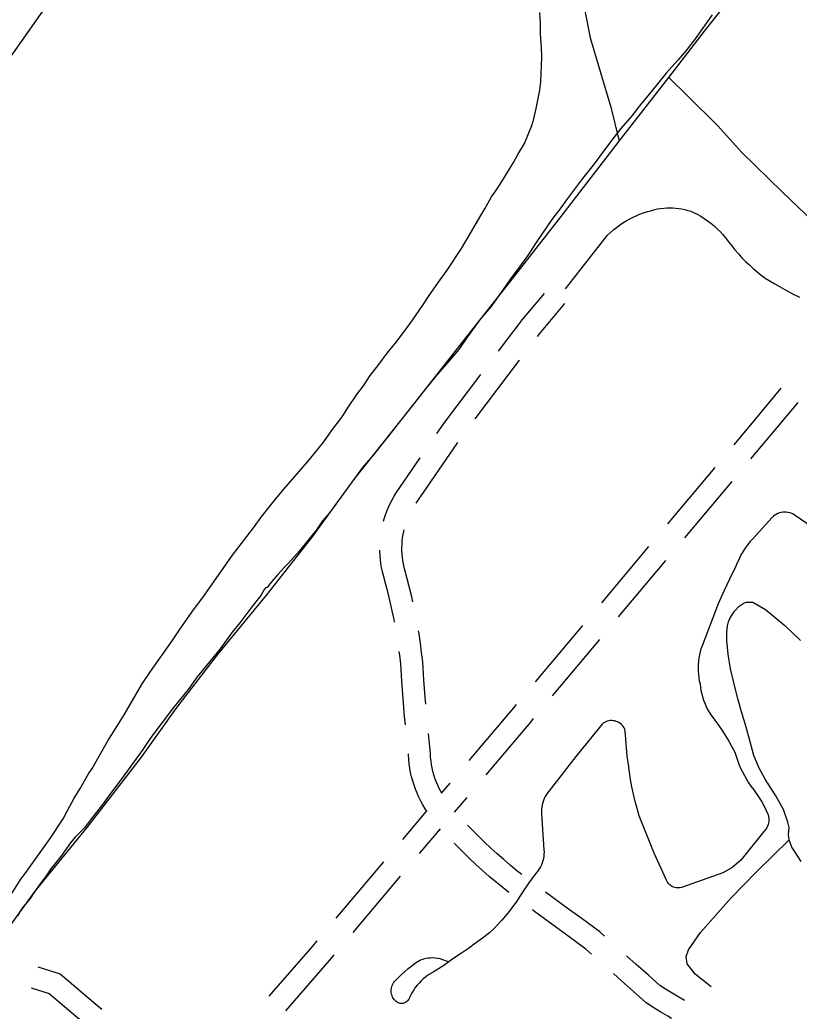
# Model space of a CAD drawing. Extents: x 3540316 to 3578335, y 553172 to 578787.
# Drawn here: x 3551080 to 3552139, y 573459 to 574805 of the extents above; entities that cross this region are included whole.
import ezdxf

# ---------------------------------------------------------------- set-up
doc = ezdxf.new("R2010")
doc.units = 0
for name, color, linetype in [('V-ROAD-CNTR', 7, 'Continuous'), ('V-SITE-VEGE', 7, 'Continuous'), ('V-TOPO-SHOR', 7, 'Continuous')]:
    doc.layers.add(name, color=color, linetype=linetype)

msp = doc.modelspace()

# ---------------------------------------------------------------- linework, layer by layer
at = {"layer": 'V-ROAD-CNTR'}
for p, q in [((3551699.1, 574263.5), (3551759.5, 574343.2)), ((3551618.8, 574148.9), (3551675.4, 574231.3))]:
    msp.add_line(p, q, dxfattribs=at)
for points in [[(3551932.4, 575986.2), (3551621.7, 575544.2), (3551185.4, 574923.1), (3550775.3, 574340.4), (3550357.3, 573743.1), (3550033.6, 573279.2)], [(3551821.7, 574439.9), (3551879, 574513), (3551882.9, 574516.6), (3551886.9, 574520.1), (3551891.1, 574523.4), (3551895.4, 574526.6), (3551899.9, 574529.5), (3551904.4, 574532.3), (3551909.1, 574534.9), (3551913.9, 574537.3), (3551918.8, 574539.6), (3551923.7, 574541.6), (3551928.7, 574543.4), (3551933.8, 574545), (3551939, 574546.4), (3551943, 574547.5), (3551947, 574548.5), (3551951.1, 574549.2), (3551955.2, 574549.7), (3551959.4, 574550), (3551963.5, 574550.1), (3551967.6, 574550), (3551971.8, 574549.7), (3551975.9, 574549.2), (3551980, 574548.5), (3551984, 574547.6), (3551988, 574546.5), (3551992, 574545.2), (3551995.8, 574543.7), (3552000.8, 574541.2), (3552005.6, 574538.4), (3552010.3, 574535.4), (3552014.9, 574532.3), (3552019.4, 574528.9), (3552023.7, 574525.4), (3552027.8, 574521.6), (3552031.8, 574517.7), (3552035.6, 574513.6), (3552039.2, 574509.4), (3552043.3, 574503.7), (3552047.6, 574498.1), (3552052.1, 574492.7), (3552056.7, 574487.3), (3552061.5, 574482.2), (3552066.5, 574477.1), (3552071.6, 574472.3), (3552076.8, 574467.6), (3552082.2, 574463), (3552087.7, 574458.6), (3552093.3, 574454.4), (3552106.1, 574446.8), (3552119.1, 574439.4), (3552132.2, 574432.3), (3552135.9, 574430.5), (3552139.6, 574428.5)], [(3551731, 574355.3), (3551763.5, 574398.1), (3551793.2, 574433.6)], [(3551783.7, 574375.1), (3551786.9, 574379.4), (3551820.7, 574419.8)], [(3551647.2, 574243.3), (3551658, 574259), (3551706.9, 574323.5)], [(3552050.9, 574228.1), (3552086.8, 574271), (3552115, 574304.8)], [(3552073.8, 574208.8), (3552109.8, 574251.8), (3552138, 574285.6)], [(3551574.6, 574124.3), (3551575.5, 574127.5), (3551577.2, 574132.8), (3551579.1, 574138), (3551581.3, 574143.2), (3551583.7, 574148.3), (3551586.2, 574153.2), (3551589, 574158.1), (3551591.9, 574162.9), (3551624.5, 574210.3)], [(3551960.9, 574120.8), (3552025.2, 574197.4)], [(3551983.9, 574101.5), (3552048.2, 574178.1)], [(3552167, 574109.2), (3552132.7, 574133.1), (3552130.6, 574134.2), (3552128.5, 574135.1), (3552126.3, 574135.8), (3552124, 574136.3), (3552121.6, 574136.6), (3552119.3, 574136.6), (3552117, 574136.5), (3552114.7, 574136.1), (3552112.4, 574135.5), (3552110.2, 574134.6), (3552108.1, 574133.6), (3552106.1, 574132.4), (3552104.2, 574131), (3552102.5, 574129.5), (3552075.9, 574100.1), (3552072.7, 574096.5), (3552069.6, 574092.7), (3552066.8, 574088.8), (3552064.1, 574084.8), (3552061.6, 574080.6), (3552059.2, 574076.4), (3552057.1, 574072), (3552055.1, 574067.6), (3552053.3, 574063.1)], [(3551614.6, 574014.6), (3551613, 574021.4), (3551610, 574033.8), (3551606.8, 574046.2), (3551603.5, 574058.2), (3551602.4, 574062.6), (3551601.5, 574066.8), (3551600.7, 574071.1), (3551600.2, 574075.5), (3551599.8, 574079.8), (3551599.6, 574084.2), (3551599.5, 574088.6), (3551599.7, 574093), (3551600, 574097.3), (3551600.5, 574101.7), (3551601.1, 574106), (3551602, 574110.3), (3551602.5, 574112.6)], [(3551871, 574013.5), (3551935.2, 574090.1)], [(3551589.6, 573987), (3551588.9, 573990.8), (3551586.5, 574002.7), (3551583.8, 574014.7), (3551580.9, 574026.5), (3551577.9, 574038.4), (3551574.5, 574050.4), (3551573.2, 574055.7), (3551572, 574061.2), (3551571.1, 574066.7), (3551570.3, 574072.2), (3551569.8, 574077.8), (3551569.6, 574083.4), (3551569.6, 574084.8)], [(3551894, 573994.2), (3551958.2, 574070.8)], [(3552053.3, 574063.1), (3552045, 574046.3), (3552037.1, 574029.3), (3552029.4, 574012.1), (3552007.3, 573955.2), (3552005.9, 573951.1), (3552004.7, 573946.9), (3552003.7, 573942.6), (3552002.9, 573938.3), (3552002.3, 573933.9), (3552002, 573929.5), (3552001.9, 573925.1), (3552002, 573920.7), (3552002.3, 573916.3), (3552002.9, 573912), (3552003.6, 573907.6), (3552004.6, 573903.3), (3552005.1, 573898.8), (3552005.9, 573894.4), (3552006.9, 573889.9), (3552008.1, 573885.5), (3552009.5, 573881.2), (3552011.1, 573877), (3552012.9, 573872.8), (3552014.9, 573868.7), (3552017.1, 573864.8), (3552019.5, 573860.9), (3552024.7, 573854.1), (3552029.7, 573847.1), (3552034.5, 573839.9), (3552039.1, 573832.7), (3552043.6, 573825.4), (3552047.9, 573817.9), (3552052, 573810.4), (3552053.7, 573805), (3552055.5, 573799.6), (3552057.5, 573794.3), (3552059.7, 573789), (3552062.1, 573783.9), (3552064.8, 573778.9), (3552067.6, 573773.9), (3552070.5, 573769.1), (3552073.7, 573764.4), (3552077.7, 573759.3), (3552081.5, 573754), (3552085.1, 573748.6), (3552088.4, 573743), (3552091.6, 573737.3), (3552094.5, 573731.5), (3552097.2, 573725.6), (3552097.7, 573723.4), (3552098, 573721.1), (3552098.1, 573718.9), (3552098, 573716.6), (3552097.7, 573714.4), (3552097.1, 573712.2), (3552096.3, 573710), (3552095.4, 573708)], [(3551781.1, 573906.1), (3551845.3, 573982.8)], [(3551632, 573875.9), (3551631.2, 573885.3), (3551629.4, 573909), (3551627.9, 573933.2), (3551626.4, 573946.1), (3551624.7, 573958.8), (3551622.8, 573971.4), (3551622.1, 573975.3)], [(3551804.1, 573886.9), (3551868.3, 573963.5)], [(3551604.4, 573847.9), (3551603.3, 573858.8), (3551601.3, 573882.9), (3551599.5, 573906.9), (3551598, 573930.6), (3551596.6, 573942.5), (3551595.9, 573947.5)], [(3551691, 573799.1), (3551751.5, 573870.8), (3551755.4, 573875.5)], [(3551713.9, 573779.7), (3551774.5, 573851.5), (3551778.4, 573856.2)], [(3551903.8, 573828.2), (3551903.1, 573839.7), (3551902.4, 573841.6), (3551901.5, 573843.4), (3551900.4, 573845.2), (3551899.1, 573846.8), (3551897.7, 573848.2), (3551896.1, 573849.5), (3551894.4, 573850.7), (3551892.6, 573851.6), (3551890.7, 573852.4), (3551888.7, 573853), (3551886.7, 573853.3), (3551884.7, 573853.4), (3551882.6, 573853.4), (3551880.6, 573853.1), (3551878.6, 573852.6), (3551876.7, 573851.9), (3551874.9, 573851), (3551873.1, 573850), (3551871.5, 573848.7), (3551835.9, 573804.5)], [(3551653.9, 573754.4), (3551652, 573757.9), (3551649.9, 573762.1), (3551647.9, 573766.5), (3551646.1, 573770.9), (3551644.5, 573775.3), (3551643.1, 573779.9), (3551641.8, 573784.5), (3551640.8, 573789.1), (3551639.9, 573793.8), (3551639.2, 573798.5), (3551638.6, 573803.2), (3551638.3, 573807.9), (3551638.1, 573813.5), (3551635.7, 573836.1)], [(3552095.4, 573708), (3552094.2, 573706.1), (3552092.8, 573704.2), (3552091.3, 573702.6), (3552059.8, 573663.7), (3552047.6, 573653.4), (3552035.4, 573646.6), (3551979.4, 573626.7), (3551977.6, 573626.3), (3551975.8, 573626.1), (3551974, 573626.1), (3551972.1, 573626.2), (3551970.3, 573626.6), (3551968.6, 573627.2), (3551966.9, 573628), (3551965.3, 573628.9), (3551963.8, 573630), (3551962.5, 573631.3), (3551961.3, 573632.7), (3551960.2, 573634.2), (3551959.4, 573635.8), (3551958.7, 573637.5), (3551942.4, 573673.6), (3551922.1, 573724.2), (3551919.2, 573733.9), (3551916.6, 573743.7), (3551914.2, 573753.6), (3551912.1, 573763.6), (3551910.2, 573773.6), (3551908.6, 573783.6), (3551907.2, 573793.7), (3551905.8, 573805.1), (3551904.7, 573816.6), (3551903.8, 573828.2)], [(3551633.4, 573730.4), (3551631.2, 573733.7), (3551628.2, 573738.8), (3551625.4, 573744), (3551622.7, 573749.3), (3551620.3, 573754.7), (3551618.1, 573760.2), (3551616.1, 573765.8), (3551614.3, 573771.4), (3551612.8, 573777.1), (3551611.4, 573782.9), (3551610.3, 573788.7), (3551609.4, 573794.5), (3551608.8, 573800.4), (3551608.3, 573806.3), (3551608.3, 573808.1)], [(3551835.9, 573804.5), (3551799.8, 573758), (3551797.8, 573755.6), (3551796, 573753.1), (3551794.4, 573750.5), (3551793, 573747.8), (3551791.9, 573744.9), (3551790.9, 573742), (3551790.1, 573739), (3551789.6, 573736), (3551789.3, 573733), (3551789.3, 573729.9), (3551789.4, 573726.8), (3551792.6, 573678.1), (3551792.7, 573675.1), (3551792.6, 573672.1), (3551792.3, 573669.1), (3551791.8, 573666.1), (3551791.1, 573663.1), (3551790.2, 573660.3), (3551789, 573657.5), (3551787.7, 573654.8), (3551786.2, 573652.2), (3551784.5, 573649.7), (3551778.1, 573641.4), (3551772, 573632.9), (3551765.3, 573623.2), (3551760.3, 573615.6), (3551754.7, 573606.8), (3551750, 573600.4), (3551745.2, 573594.2), (3551740.2, 573588.1), (3551735.1, 573582.2), (3551729.7, 573576.4), (3551724.3, 573570.8), (3551718.6, 573565.3), (3551709.2, 573558), (3551699.7, 573551), (3551690, 573544.1), (3551680.3, 573537.4), (3551670.3, 573530.9), (3551663.5, 573525.9), (3551656.5, 573521), (3551649.4, 573516.3), (3551642.1, 573511.8), (3551634.7, 573507.5), (3551631.5, 573505.1), (3551628.5, 573502.6), (3551625.6, 573499.9), (3551622.9, 573497), (3551620.3, 573494), (3551617.8, 573490.9), (3551615.6, 573487.6), (3551613.5, 573484.3), (3551611.6, 573480.8), (3551609.9, 573477.2), (3551609.3, 573475.7), (3551608.5, 573474.4)], [(3551653.5, 573754.7), (3551665.2, 573768.5)], [(3551671.2, 573729.2), (3551688.1, 573749.2)], [(3551600.7, 573692.1), (3551633.4, 573730.8)], [(3551623.6, 573672.7), (3551652.2, 573706.6)], [(3551762.6, 573644.2), (3551755.8, 573649.6), (3551746.8, 573657), (3551737.9, 573664.6), (3551729.1, 573672.3), (3551720.4, 573680.2), (3551711.9, 573688.2), (3551703.5, 573696.3), (3551695.3, 573704.7), (3551688.8, 573711.4)], [(3551744.8, 573620), (3551737, 573626.2), (3551727.6, 573634), (3551718.2, 573641.9), (3551709.1, 573649.9), (3551700, 573658.1), (3551691.1, 573666.5), (3551682.4, 573675), (3551673.8, 573683.7), (3551670.7, 573687)], [(3551510.4, 573585.1), (3551574.9, 573661.5)], [(3551533.3, 573565.7), (3551597.8, 573642.2)], [(3551874.9, 573560.6), (3551868.3, 573566.4), (3551844.4, 573584), (3551821, 573601.1), (3551797.6, 573618.2), (3551794.7, 573620.3)], [(3551857, 573536.3), (3551849.5, 573543), (3551826.7, 573559.8), (3551803.3, 573576.9), (3551779.9, 573594), (3551776.9, 573596.2)], [(3551419.3, 573479.1), (3551478.4, 573547.1), (3551484.6, 573554.5)], [(3551441.9, 573459.4), (3551501.2, 573527.6), (3551507.6, 573535.2)], [(3551608.5, 573474.4), (3551607.5, 573473.1), (3551606.4, 573472), (3551605.1, 573471), (3551603.7, 573470.3), (3551602.1, 573469.8), (3551600.6, 573469.4), (3551599, 573469.3), (3551597.4, 573469.4), (3551595.8, 573469.8), (3551594.3, 573470.3), (3551592.9, 573471.1), (3551591.6, 573472), (3551590.5, 573473.2), (3551589.1, 573474.7), (3551587.9, 573476.3), (3551586.9, 573478), (3551586.1, 573479.9), (3551585.5, 573481.8), (3551585.1, 573483.8), (3551584.9, 573485.8), (3551584.9, 573487.9), (3551585.2, 573489.9), (3551585.7, 573491.8), (3551586.4, 573493.8), (3551587.2, 573495.6), (3551588.3, 573497.3), (3551589.6, 573498.9), (3551593.9, 573503.6), (3551598.4, 573508.1), (3551603.1, 573512.4), (3551607.9, 573516.5), (3551612.9, 573520.5), (3551618.1, 573524.2), (3551623.4, 573527.8)], [(3551623.4, 573527.8), (3551626.3, 573529), (3551629.3, 573529.9), (3551632.4, 573530.7), (3551635.5, 573531.2), (3551638.6, 573531.4), (3551641.8, 573531.5), (3551644.9, 573531.2), (3551648, 573530.8), (3551651.1, 573530.1), (3551663.5, 573525.9)], [(3551983.7, 573473.3), (3551975.8, 573477.7), (3551966.8, 573483.1), (3551957.8, 573488.6), (3551949.9, 573493.8), (3551934.4, 573507.7), (3551918, 573522.2), (3551904.8, 573534)], [(3551105.1, 573519), (3551135.2, 573509.4), (3551183.8, 573468.1), (3551192, 573461.3)], [(3551965.8, 573448.9), (3551960.8, 573451.8), (3551951.2, 573457.4), (3551941.8, 573463.3), (3551931.6, 573469.9), (3551914.4, 573485.3), (3551898, 573499.8), (3551886.9, 573509.8)], [(3551096, 573490.4), (3551120.4, 573482.6), (3551164.5, 573445.2), (3551172.7, 573438.3)]]:
    msp.add_lwpolyline(points, dxfattribs=at)
at = {"layer": 'V-SITE-VEGE'}
for p, q in [((3551787.7, 574800.9), (3551787, 574815.4)), ((3552021.2, 574812.3), (3551998, 574779.7)), ((3551787.9, 574786.4), (3551787.7, 574800.9)), ((3551789.3, 574767.6), (3551787.9, 574786.4)), ((3551998, 574779.7), (3551983.8, 574761.3)), ((3551789.5, 574754.7), (3551789.3, 574767.6)), ((3551788.3, 574720.9), (3551789.5, 574754.7)), ((3551974.8, 574750.9), (3551962.1, 574736.8)), ((3551983.8, 574761.3), (3551974.8, 574750.9)), ((3551962.1, 574736.8), (3551958.4, 574733)), ((3551958.4, 574733), (3551937.8, 574706.9)), ((3551781.9, 574684.8), (3551786.9, 574709.6)), ((3551786.9, 574709.6), (3551788.3, 574720.9)), ((3551937.8, 574706.9), (3551922.5, 574688.4)), ((3551778.8, 574670.8), (3551781.9, 574684.8)), ((3551922.5, 574688.4), (3551912.5, 574675.4)), ((3551776.3, 574661.6), (3551778.8, 574670.8)), ((3551912.5, 574675.4), (3551897.2, 574657.5)), ((3551765.9, 574637.3), (3551776.3, 574661.6)), ((3551897.2, 574657.5), (3551887.7, 574645.5)), ((3551887.7, 574645.5), (3551871.9, 574624.9)), ((3551757, 574622.2), (3551765.9, 574637.3)), ((3551751.2, 574611.4), (3551757, 574622.2)), ((3551871.9, 574624.9), (3551861.3, 574610.2)), ((3551741.3, 574595.1), (3551751.2, 574611.4)), ((3551861.3, 574610.2), (3551845, 574589.6)), ((3551735.5, 574585.9), (3551741.3, 574595.1)), ((3551845, 574589.6), (3551823.4, 574560.8)), ((3551727.1, 574572.9), (3551735.5, 574585.9)), ((3551712.4, 574548.5), (3551721.3, 574564.7)), ((3551721.3, 574564.7), (3551727.1, 574572.9)), ((3551823.4, 574560.8), (3551815.5, 574550)), ((3551705.6, 574537.1), (3551712.4, 574548.5)), ((3551815.5, 574550), (3551803.3, 574534.2)), ((3551690.9, 574512.2), (3551705.6, 574537.1)), ((3551803.3, 574534.2), (3551781.8, 574502.8)), ((3551680.4, 574494.9), (3551690.9, 574512.2)), ((3551660.9, 574465.1), (3551680.4, 574494.9)), ((3551781.8, 574502.8), (3551770.2, 574484.9)), ((3551770.2, 574484.9), (3551761.8, 574473)), ((3551761.8, 574473), (3551747, 574453.4)), ((3551651.5, 574452.1), (3551660.9, 574465.1)), ((3551747, 574453.4), (3551737, 574438.8)), ((3551636.7, 574430.9), (3551651.5, 574452.1)), ((3551627.8, 574417.9), (3551636.7, 574430.9)), ((3551737, 574438.8), (3551720.2, 574415.5)), ((3551614.1, 574397.3), (3551627.8, 574417.9)), ((3551720.2, 574415.5), (3551706.4, 574399.1)), ((3551604.6, 574384.3), (3551614.1, 574397.3)), ((3551706.4, 574399.1), (3551687.5, 574373.1)), ((3551590.4, 574365.8), (3551604.6, 574384.3)), ((3551687.5, 574373.1), (3551677, 574357.4)), ((3551580.9, 574354.4), (3551590.4, 574365.8)), ((3551566.7, 574335.4), (3551580.9, 574354.4)), ((3551677, 574357.4), (3551658, 574335.1)), ((3551556.6, 574322.4), (3551566.7, 574335.4)), ((3551658, 574335.1), (3551645.3, 574321)), ((3551547.2, 574308.3), (3551556.6, 574322.4)), ((3551645.3, 574321), (3551626.8, 574297.6)), ((3551538.2, 574296.3), (3551547.2, 574308.3)), ((3551526.1, 574278.4), (3551538.2, 574296.3)), ((3551626.8, 574297.6), (3551614.1, 574281.3)), ((3551518.2, 574266), (3551526.1, 574278.4)), ((3551614.1, 574281.3), (3551594.6, 574256.9)), ((3551504, 574247), (3551518.2, 574266)), ((3551594.6, 574256.9), (3551588.8, 574249.3)), ((3551493.5, 574232.3), (3551504, 574247)), ((3551588.8, 574249.3), (3551560.3, 574214)), ((3551474, 574207.9), (3551493.5, 574232.3)), ((3551560.3, 574214), (3551546.1, 574197.1)), ((3551460.2, 574191.6), (3551474, 574207.9)), ((3551439.1, 574167.7), (3551460.2, 574191.6)), ((3551546.1, 574197.1), (3551501.3, 574135.8)), ((3551425.9, 574151.9), (3551439.1, 574167.7)), ((3551408.5, 574129.6), (3551425.9, 574151.9)), ((3551501.3, 574135.8), (3551491.8, 574124.9)), ((3551398, 574115.5), (3551408.5, 574129.6)), ((3551491.8, 574124.9), (3551483.4, 574112.5)), ((3551369.5, 574078.1), (3551398, 574115.5)), ((3551483.4, 574112.5), (3551468.1, 574093.4)), ((3551468.1, 574093.4), (3551457.5, 574080.9)), ((3551329, 574020.6), (3551369.5, 574078.1)), ((3551457.5, 574080.9), (3551444.3, 574065.7)), ((3551444.3, 574065.7), (3551440.1, 574061.9)), ((3551431.1, 574052.1), (3551420, 574039.1)), ((3551440.1, 574061.9), (3551431.1, 574052.1)), ((3551420, 574039.1), (3551416.3, 574034.2)), ((3551407.9, 574023.3), (3551397.3, 574010.3)), ((3551412, 574030.4), (3551407.9, 574023.3)), ((3551414.1, 574033.6), (3551412, 574030.4)), ((3551416.3, 574034.2), (3551414.1, 574033.6)), ((3551316.3, 574003.8), (3551329, 574020.6)), ((3551397.3, 574010.3), (3551388.9, 573998.9)), ((3551298.4, 573978.3), (3551316.3, 574003.8)), ((3551388.9, 573998.9), (3551379.4, 573986.4)), ((3551379.4, 573986.4), (3551368.8, 573973.4)), ((3551287.4, 573962), (3551298.4, 573978.3)), ((3551368.8, 573973.4), (3551352.5, 573951.1)), ((3551257.9, 573920.2), (3551287.4, 573962)), ((3551352.5, 573951.1), (3551340.4, 573935.9)), ((3551340.4, 573935.9), (3551321.4, 573913.1)), ((3551246.8, 573903.4), (3551257.9, 573920.2)), ((3551222.2, 573861.2), (3551246.8, 573903.4)), ((3551321.4, 573913.1), (3551309.2, 573895.7)), ((3551309.2, 573895.7), (3551289.2, 573871.3)), ((3551213.3, 573846.6), (3551222.2, 573861.2)), ((3551289.2, 573871.3), (3551258.6, 573830.6)), ((3551200.2, 573826), (3551213.3, 573846.6)), ((3551178.7, 573788.6), (3551200.2, 573826)), ((3551258.6, 573830.6), (3551247.6, 573814.3)), ((3551247.6, 573814.3), (3551229.7, 573789.9)), ((3551162.4, 573761), (3551173.9, 573781)), ((3551173.9, 573781), (3551178.7, 573788.6)), ((3551229.7, 573789.9), (3551217.6, 573773.1)), ((3551217.6, 573773.1), (3551199.6, 573749.2)), ((3551154.5, 573748), (3551162.4, 573761)), ((3551145.1, 573731.2), (3551154.5, 573748)), ((3551194.4, 573741.6), (3551178, 573720.4)), ((3551199.6, 573749.2), (3551194.4, 573741.6)), ((3551139.4, 573719.9), (3551145.1, 573731.2)), ((3551121.5, 573693.3), (3551139.4, 573719.9)), ((3551178, 573720.4), (3551168.5, 573707.9)), ((3551168.5, 573707.9), (3551155.8, 573694.9)), ((3551110.4, 573677.6), (3551121.5, 573693.3)), ((3551149.5, 573687.3), (3551141.6, 573676.4)), ((3551155.8, 573694.9), (3551149.5, 573687.3)), ((3551102, 573666.2), (3551110.4, 573677.6)), ((3551141.6, 573676.4), (3551136.3, 573668.8)), ((3551089.9, 573648.8), (3551102, 573666.2)), ((3551136.3, 573668.8), (3551122.6, 573652)), ((3551080.9, 573636.9), (3551089.9, 573648.8)), ((3551122.6, 573652), (3551115.3, 573641.1)), ((3551069.4, 573618.5), (3551080.9, 573636.9)), ((3551109.5, 573633.5), (3551100.5, 573621)), ((3551115.3, 573641.1), (3551109.5, 573633.5)), ((3551100.5, 573621), (3551094.7, 573611.8)), ((3551094.7, 573611.8), (3551083.1, 573598.2)), ((3551083.1, 573598.2), (3551077.3, 573588))]:
    msp.add_line(p, q, dxfattribs=at)
at = {"layer": 'V-TOPO-SHOR'}
for points in [[(3551697.9, 575432.5), (3551703.3, 575398.4), (3551755.9, 575178.7), (3551832.5, 574895.7), (3551855.2, 574781), (3551883.3, 574686.7), (3551894.7, 574640.5)], [(3551036.9, 573533.5), (3551101.3, 573621.9), (3551172.1, 573708.3), (3551245.9, 573803.7), (3551292.8, 573869.7), (3551348.8, 573942.6), (3551416.1, 574024.4), (3551477.5, 574102.8), (3551535.4, 574182.4), (3551608.9, 574274.6), (3551681.7, 574367.5), (3551746, 574449), (3551815.9, 574538), (3551885.5, 574628.6), (3551894.7, 574640.5), (3551962.2, 574727), (3552010.7, 574789.8), (3552086.1, 574885.9)], [(3552514.5, 574170.2), (3552471.8, 574212.5), (3552408, 574273), (3552352.7, 574330.6), (3552307, 574376.2), (3552259.8, 574425.4), (3552211.9, 574476.5), (3552157.8, 574531.9), (3552116.7, 574571.3), (3552061.1, 574625.4), (3552028.7, 574661.3), (3551987.9, 574701.7), (3551962.2, 574727)], [(3552044.9, 573991.9), (3552051.3, 574001.9), (3552057.7, 574008.7), (3552063.1, 574012.7), (3552067.3, 574014.5), (3552076.3, 574014.5), (3552093.5, 574004.2), (3552119.7, 573982.8), (3552141.2, 573962.4)], [(3552142.1, 573662.1), (3552133.7, 573674.8), (3552129.3, 573681.4), (3552125.9, 573691.3), (3552124.9, 573698.9), (3552125.6, 573708.1), (3552123.9, 573715.7), (3552118.1, 573732.7), (3552107.6, 573751.4), (3552093, 573774.1), (3552084.8, 573789), (3552077.7, 573806), (3552072.3, 573826.4), (3552067.1, 573844.3), (3552060.8, 573865.3), (3552055.5, 573884.8), (3552050, 573906.9), (3552045.9, 573923.9), (3552042.9, 573943.8), (3552041.1, 573962.3), (3552040.9, 573973.4), (3552041.7, 573982.2), (3552043.2, 573987.5), (3552044.9, 573991.9)], [(3552019.5, 573491.9), (3551997.8, 573509.1), (3551987.1, 573523), (3551985.8, 573533), (3551988.7, 573542.1), (3552005.2, 573565.4), (3552046.6, 573612.3), (3552081.2, 573648.2), (3552125.9, 573691.3)]]:
    msp.add_lwpolyline(points, dxfattribs=at)

doc.saveas('drawing.dxf')
